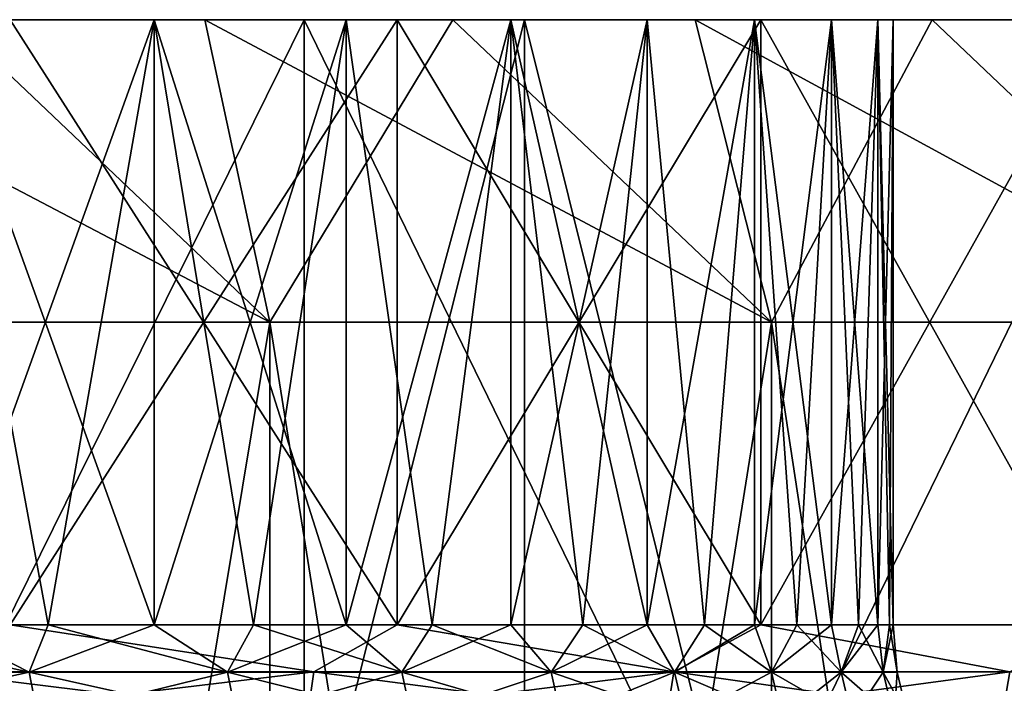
# Model space of a CAD drawing. Header units: metres. Extents: x -30 to 30, y -76 to 64.
# Tile 503 of 541: x 6.06 to 7.68, y 63.4 to 64.5. Entities that reach past the tile are written whole.
import ezdxf

# ---------------------------------------------------------------- set-up
doc = ezdxf.new("R2010")
doc.units = ezdxf.units.M
doc.layers.add('solid_508511', color=7, linetype='CONTINUOUS')

msp = doc.modelspace()

# ---------------------------------------------------------------- linework, layer by layer
at = {"layer": 'solid_508511'}
for points in [[(-11.301833, 64.5, -27.789719), (11.301833, 64.5, -27.789719), (9.856193, 64.5, -28.334702)], [(-0.732072, 64.5, -27.490252), (11.301833, 64.5, -27.789719), (-11.301833, 64.5, -27.789719)], [(-11.301833, 64.5, -27.789719), (9.856193, 64.5, -28.334702), (-9.856193, 64.5, -28.334702)], [(11.301833, 64.5, 27.789719), (-11.301833, 64.5, 27.789719), (-9.856193, 64.5, 28.334702)], [(0.732072, 64.5, 27.490252), (-11.301833, 64.5, 27.789719), (11.301833, 64.5, 27.789719)], [(-9.856193, 64.5, -28.334702), (9.856193, 64.5, -28.334702), (8.384591, 64.5, -28.804489)], [(-9.856193, 64.5, -28.334702), (8.384591, 64.5, -28.804489), (-8.384591, 64.5, -28.804489)], [(9.856193, 64.5, 28.334702), (-9.856193, 64.5, 28.334702), (-8.384591, 64.5, 28.804489)], [(11.301833, 64.5, 27.789719), (-9.856193, 64.5, 28.334702), (9.856193, 64.5, 28.334702)], [(-8.384591, 64.5, -28.804489), (8.384591, 64.5, -28.804489), (6.890593, 64.5, -29.197941)], [(-8.384591, 64.5, -28.804489), (6.890593, 64.5, -29.197941), (-6.890593, 64.5, -29.197941)], [(8.384591, 64.5, 28.804489), (-8.384591, 64.5, 28.804489), (-6.890593, 64.5, 29.197941)], [(9.856193, 64.5, 28.334702), (-8.384591, 64.5, 28.804489), (8.384591, 64.5, 28.804489)], [(-6.890593, 64.5, -29.197941), (6.890593, 64.5, -29.197941), (5.378482, 64.5, -29.513924)], [(6.890593, 64.5, 29.197941), (-6.890593, 64.5, 29.197941), (-5.378482, 64.5, 29.513924)], [(8.384591, 64.5, 28.804489), (-6.890593, 64.5, 29.197941), (6.890593, 64.5, 29.197941)], [(6.890593, 64.5, 29.197941), (-5.378482, 64.5, 29.513924), (5.378482, 64.5, 29.513924)], [(0.732072, 64.5, -27.490252), (11.301833, 64.5, -27.789719), (-0.732072, 64.5, -27.490252)], [(2.194193, 64.5, -27.412323), (11.301833, 64.5, -27.789719), (0.732072, 64.5, -27.490252)], [(0.732072, 64.5, 27.490252), (11.301833, 64.5, 27.789719), (12.717457, 64.5, 27.171053)], [(0.732072, 64.5, 27.490252), (12.717457, 64.5, 27.171053), (2.194193, 64.5, 27.412323)], [(3.649901, 64.5, -27.25671), (11.301833, 64.5, -27.789719), (2.194193, 64.5, -27.412323)], [(2.194193, 64.5, 27.412323), (12.717457, 64.5, 27.171053), (3.649901, 64.5, 27.25671)], [(3.649901, 64.5, -27.25671), (12.717457, 64.5, -27.171053), (11.301833, 64.5, -27.789719)], [(5.09545, 64.5, -27.023811), (12.717457, 64.5, -27.171053), (3.649901, 64.5, -27.25671)], [(3.649901, 64.5, 27.25671), (12.717457, 64.5, 27.171053), (5.09545, 64.5, 27.023811)], [(5.09544, 61.599998, -27.023813), (6.526484, 61.599998, -26.714321), (5.09545, 64.5, -27.023811)], [(5.09544, 61.599998, 27.023813), (5.09545, 64.5, 27.023811), (6.526494, 64.5, 26.714315)], [(6.526484, 61.599998, 26.714321), (5.09544, 61.599998, 27.023813), (6.526494, 64.5, 26.714315)], [(6.526494, 64.5, -26.714315), (12.717457, 64.5, -27.171053), (5.09545, 64.5, -27.023811)], [(5.09545, 64.5, 27.023811), (12.717457, 64.5, 27.171053), (14.099323, 64.5, 26.480352)], [(5.09545, 64.5, 27.023811), (14.099323, 64.5, 26.480352), (6.526494, 64.5, 26.714315)], [(6.526484, 61.599998, -26.714321), (6.526494, 64.5, -26.714315), (5.09545, 64.5, -27.023811)], [(5.378417, 58.5, -29.513939), (5.378482, 64.5, -29.513924), (6.890593, 64.5, -29.197941)], [(6.890625, 58.5, -29.197933), (5.378417, 58.5, -29.513939), (6.890593, 64.5, -29.197941)], [(5.378417, 58.5, 29.513939), (6.890625, 58.5, 29.197933), (5.378482, 64.5, 29.513924)], [(6.890625, 58.5, 29.197933), (6.890593, 64.5, 29.197941), (5.378482, 64.5, 29.513924)], [(5.517826, 64.5, 11.770884), (5.608002, 64, 12.280078), (6.469814, 64, 11.848692)], [(5.517826, 64.5, 11.770884), (6.469814, 64, 11.848692), (5.943979, 64.5, 11.561532)], [(5.94398, 64.5, -11.561531), (6.469815, 64, -11.848692), (5.608003, 64, -12.280078)], [(5.918553, 63.5, 4.606596), (6.103865, 63.5, 4.358077), (5.918565, 64.5, 4.606573)], [(5.918553, 63.5, -4.606596), (5.918565, 64.5, -4.606573), (6.278753, 64.5, -4.102105)], [(6.103865, 63.5, -4.358077), (5.918553, 63.5, -4.606596), (6.278753, 64.5, -4.102105)], [(5.918565, 64.5, -4.606573), (5.918565, 64.5, 4.606573), (6.278753, 64.5, 4.102105)], [(6.278749, 63.5, 4.102111), (6.278753, 64.5, 4.102105), (5.918565, 64.5, 4.606573)], [(6.103865, 63.5, 4.358077), (6.278749, 63.5, 4.102111), (5.918565, 64.5, 4.606573)], [(5.918565, 64.5, -4.606573), (6.278753, 64.5, 4.102105), (6.278753, 64.5, -4.102105)], [(5.943979, 64.5, 11.561532), (6.469814, 64, 11.848692), (6.362417, 64.5, 11.336653)], [(6.040821, 64.5, 8.588278), (5.943979, 64.5, 11.561532), (6.362417, 64.5, 11.336653)], [(6.362418, 64.5, -11.336652), (6.469815, 64, -11.848692), (5.94398, 64.5, -11.561531)], [(6.040821, 64.5, -8.588278), (6.362418, 64.5, -11.336652), (5.94398, 64.5, -11.561531)], [(6.040821, 64.5, -8.588278), (6.680617, 64.5, -8.100576), (6.362418, 64.5, -11.336652)], [(6.680617, 64.5, 8.100576), (6.040821, 64.5, 8.588278), (6.362417, 64.5, 11.336653)], [(6.040847, 63.5, 8.588258), (6.040821, 64.5, 8.588278), (6.680617, 64.5, 8.100576)], [(6.680547, 63.5, -8.100636), (6.680617, 64.5, -8.100576), (6.040821, 64.5, -8.588278)], [(6.040847, 63.5, -8.588258), (6.680547, 63.5, -8.100636), (6.040821, 64.5, -8.588278)], [(6.680547, 63.5, 8.100636), (6.040847, 63.5, 8.588258), (6.680617, 64.5, 8.100576)], [(6.278749, 63.5, -4.102111), (6.103865, 63.5, -4.358077), (6.278753, 64.5, -4.102105)], [(6.278749, 63.5, 4.102111), (6.442904, 63.5, 3.839138), (6.278753, 64.5, 4.102105)], [(6.278749, 63.5, -4.102111), (6.278753, 64.5, -4.102105), (6.596045, 64.5, -3.569607)], [(6.442904, 63.5, -3.839138), (6.278749, 63.5, -4.102111), (6.596045, 64.5, -3.569607)], [(6.278753, 64.5, -4.102105), (6.278753, 64.5, 4.102105), (6.596045, 64.5, 3.569607)], [(6.596053, 63.5, 3.569606), (6.596045, 64.5, 3.569607), (6.278753, 64.5, 4.102105)], [(6.442904, 63.5, 3.839138), (6.596053, 63.5, 3.569606), (6.278753, 64.5, 4.102105)], [(6.278753, 64.5, -4.102105), (6.596045, 64.5, 3.569607), (6.596045, 64.5, -3.569607)], [(6.362417, 64.5, 11.336653), (6.469814, 64, 11.848692), (7.298604, 64, 11.356953)], [(6.362417, 64.5, 11.336653), (7.298604, 64, 11.356953), (6.772286, 64.5, 11.096672)], [(6.680617, 64.5, 8.100576), (6.362417, 64.5, 11.336653), (6.772286, 64.5, 11.096672)], [(6.772288, 64.5, -11.096671), (6.469815, 64, -11.848692), (6.362418, 64.5, -11.336652)], [(6.680617, 64.5, -8.100576), (6.772288, 64.5, -11.096671), (6.362418, 64.5, -11.336652)], [(6.596053, 63.5, -3.569606), (6.442904, 63.5, -3.839138), (6.596045, 64.5, -3.569607)], [(6.772288, 64.5, -11.096671), (7.298605, 64, -11.356952), (6.469815, 64, -11.848692)], [(6.526484, 61.599998, -26.714321), (7.939029, 61.599998, -26.329105), (6.526494, 64.5, -26.714315)], [(6.526484, 61.599998, 26.714321), (6.526494, 64.5, 26.714315), (7.939019, 64.5, 26.329109)], [(7.939029, 61.599998, 26.329105), (6.526484, 61.599998, 26.714321), (7.939019, 64.5, 26.329109)], [(6.526494, 64.5, -26.714315), (14.099323, 64.5, -26.480352), (12.717457, 64.5, -27.171053)], [(7.939019, 64.5, -26.329109), (14.099323, 64.5, -26.480352), (6.526494, 64.5, -26.714315)], [(6.526494, 64.5, 26.714315), (14.099323, 64.5, 26.480352), (7.939019, 64.5, 26.329109)], [(7.939029, 61.599998, -26.329105), (7.939019, 64.5, -26.329109), (6.526494, 64.5, -26.714315)], [(6.596045, 64.5, -3.569607), (6.596045, 64.5, 3.569607), (6.868294, 64.5, 3.01273)], [(6.737932, 63.5, 3.293975), (6.868294, 64.5, 3.01273), (6.596045, 64.5, 3.569607)], [(6.596053, 63.5, 3.569606), (6.737932, 63.5, 3.293975), (6.596045, 64.5, 3.569607)], [(6.596045, 64.5, -3.569607), (6.868294, 64.5, 3.01273), (6.868294, 64.5, -3.01273)], [(6.596053, 63.5, -3.569606), (6.596045, 64.5, -3.569607), (6.868294, 64.5, -3.01273)], [(6.737932, 63.5, -3.293975), (6.596053, 63.5, -3.569606), (6.868294, 64.5, -3.01273)], [(6.680547, 63.5, 8.100636), (6.680617, 64.5, 8.100576), (7.281003, 64.5, 7.565513)], [(7.281042, 63.5, 7.565476), (6.680547, 63.5, 8.100636), (7.281003, 64.5, 7.565513)], [(6.680547, 63.5, -8.100636), (7.281042, 63.5, -7.565476), (6.680617, 64.5, -8.100576)], [(6.680617, 64.5, -8.100576), (7.281003, 64.5, -7.565513), (6.772288, 64.5, -11.096671)], [(6.680617, 64.5, 8.100576), (6.772286, 64.5, 11.096672), (7.172898, 64.5, 10.84203)], [(7.281003, 64.5, 7.565513), (6.680617, 64.5, 8.100576), (7.172898, 64.5, 10.84203)], [(7.281042, 63.5, -7.565476), (7.281003, 64.5, -7.565513), (6.680617, 64.5, -8.100576)], [(6.737932, 63.5, 3.293975), (6.868299, 63.5, 3.012716), (6.868294, 64.5, 3.01273)], [(6.868299, 63.5, -3.012716), (6.737932, 63.5, -3.293975), (6.868294, 64.5, -3.01273)], [(6.772286, 64.5, 11.096672), (7.298604, 64, 11.356953), (7.172898, 64.5, 10.84203)], [(7.172899, 64.5, -10.84203), (7.298605, 64, -11.356952), (6.772288, 64.5, -11.096671)], [(7.281003, 64.5, -7.565513), (7.172899, 64.5, -10.84203), (6.772288, 64.5, -11.096671)], [(6.868294, 64.5, -3.01273), (6.868294, 64.5, 3.01273), (7.093615, 64.5, 2.435275)], [(7.093629, 63.5, 2.435248), (7.093615, 64.5, 2.435275), (6.868294, 64.5, 3.01273)], [(6.986933, 63.5, 2.726311), (7.093629, 63.5, 2.435248), (6.868294, 64.5, 3.01273)], [(6.868299, 63.5, 3.012716), (6.986933, 63.5, 2.726311), (6.868294, 64.5, 3.01273)], [(6.868294, 64.5, -3.01273), (7.093615, 64.5, 2.435275), (7.093615, 64.5, -2.435275)], [(6.868299, 63.5, -3.012716), (6.868294, 64.5, -3.01273), (7.093615, 64.5, -2.435275)], [(6.986933, 63.5, -2.726311), (6.868299, 63.5, -3.012716), (7.093615, 64.5, -2.435275)], [(6.890625, 58.5, -29.197933), (6.890593, 64.5, -29.197941), (8.384591, 64.5, -28.804489)], [(8.384561, 58.5, 28.804499), (8.384591, 64.5, 28.804489), (6.890593, 64.5, 29.197941)], [(6.890625, 58.5, 29.197933), (8.384561, 58.5, 28.804499), (6.890593, 64.5, 29.197941)], [(8.384561, 58.5, -28.804499), (6.890625, 58.5, -29.197933), (8.384591, 64.5, -28.804489)], [(7.093629, 63.5, -2.435248), (6.986933, 63.5, -2.726311), (7.093615, 64.5, -2.435275)], [(7.093615, 64.5, -2.435275), (7.093615, 64.5, 2.435275), (7.270497, 64.5, 1.841164)], [(7.188206, 63.5, 2.140023), (7.270497, 64.5, 1.841164), (7.093615, 64.5, 2.435275)], [(7.093629, 63.5, 2.435248), (7.188206, 63.5, 2.140023), (7.093615, 64.5, 2.435275)], [(7.093615, 64.5, -2.435275), (7.270497, 64.5, 1.841164), (7.270497, 64.5, -1.841164)], [(7.093629, 63.5, -2.435248), (7.093615, 64.5, -2.435275), (7.270497, 64.5, -1.841164)], [(7.188206, 63.5, -2.140023), (7.093629, 63.5, -2.435248), (7.270497, 64.5, -1.841164)], [(7.172898, 64.5, 10.84203), (7.298604, 64, 11.356953), (8.090224, 64, 10.807325)], [(7.172898, 64.5, 10.84203), (8.090224, 64, 10.807325), (7.56401, 64.5, 10.572875)], [(7.281003, 64.5, 7.565513), (7.172898, 64.5, 10.84203), (7.56401, 64.5, 10.572875)], [(7.564011, 64.5, -10.572874), (7.298605, 64, -11.356952), (7.172899, 64.5, -10.84203)], [(7.281003, 64.5, -7.565513), (7.564011, 64.5, -10.572874), (7.172899, 64.5, -10.84203)], [(7.188206, 63.5, 2.140023), (7.270502, 63.5, 1.841143), (7.270497, 64.5, 1.841164)], [(7.270502, 63.5, -1.841143), (7.188206, 63.5, -2.140023), (7.270497, 64.5, -1.841164)], [(7.270497, 64.5, -1.841164), (7.270497, 64.5, 1.841164), (7.397702, 64.5, 1.234494)], [(7.39771, 63.5, 1.23446), (7.397702, 64.5, 1.234494), (7.270497, 64.5, 1.841164)], [(7.340376, 63.5, 1.539116), (7.39771, 63.5, 1.23446), (7.270497, 64.5, 1.841164)], [(7.270502, 63.5, 1.841143), (7.340376, 63.5, 1.539116), (7.270497, 64.5, 1.841164)], [(7.270497, 64.5, -1.841164), (7.397702, 64.5, 1.234494), (7.397702, 64.5, -1.234494)], [(7.270502, 63.5, -1.841143), (7.270497, 64.5, -1.841164), (7.397702, 64.5, -1.234494)], [(7.340376, 63.5, -1.539116), (7.270502, 63.5, -1.841143), (7.397702, 64.5, -1.234494)], [(7.281003, 64.5, -7.565513), (7.838892, 64.5, -6.985823), (7.564011, 64.5, -10.572874)], [(7.838892, 64.5, 6.985823), (7.281003, 64.5, 7.565513), (7.56401, 64.5, 10.572875)], [(7.281042, 63.5, 7.565476), (7.281003, 64.5, 7.565513), (7.838892, 64.5, 6.985823)], [(7.838809, 63.5, -6.985919), (7.838892, 64.5, -6.985823), (7.281003, 64.5, -7.565513)], [(7.281042, 63.5, -7.565476), (7.838809, 63.5, -6.985919), (7.281003, 64.5, -7.565513)], [(7.838809, 63.5, 6.985919), (7.281042, 63.5, 7.565476), (7.838892, 64.5, 6.985823)], [(7.564011, 64.5, -10.572874), (8.090225, 64, -10.807324), (7.298605, 64, -11.356952)], [(7.39771, 63.5, -1.23446), (7.340376, 63.5, -1.539116), (7.397702, 64.5, -1.234494)], [(7.397702, 64.5, -1.234494), (7.397702, 64.5, 1.234494), (7.474385, 64.5, 0.619356)], [(7.474384, 63.5, 0.619346), (7.474385, 64.5, 0.619356), (7.397702, 64.5, 1.234494)], [(7.442404, 63.5, 0.927695), (7.474384, 63.5, 0.619346), (7.397702, 64.5, 1.234494)], [(7.39771, 63.5, 1.23446), (7.442404, 63.5, 0.927695), (7.397702, 64.5, 1.234494)], [(7.397702, 64.5, -1.234494), (7.474385, 64.5, 0.619356), (7.474385, 64.5, -0.619356)], [(7.39771, 63.5, -1.23446), (7.397702, 64.5, -1.234494), (7.474385, 64.5, -0.619356)], [(7.442404, 63.5, -0.927695), (7.39771, 63.5, -1.23446), (7.474385, 64.5, -0.619356)], [(7.474384, 63.5, -0.619346), (7.442404, 63.5, -0.927695), (7.474385, 64.5, -0.619356)], [(7.474384, 63.5, 0.619346), (7.493593, 63.5, 0.309938), (7.474385, 64.5, 0.619356)], [(7.474384, 63.5, -0.619346), (7.474385, 64.5, -0.619356), (7.5, 64.5)], [(7.493593, 63.5, -0.309938), (7.474384, 63.5, -0.619346), (7.5, 64.5)], [(7.474385, 64.5, -0.619356), (7.474385, 64.5, 0.619356), (7.5, 64.5)], [(7.5, 63.5, 0), (7.5, 64.5), (7.474385, 64.5, 0.619356)], [(7.493593, 63.5, 0.309938), (7.5, 63.5, 0), (7.474385, 64.5, 0.619356)], [(7.5, 63.5, 0), (7.493593, 63.5, -0.309938), (7.5, 64.5)], [(7.56401, 64.5, 10.572875), (8.090224, 64, 10.807325), (7.945296, 64.5, 10.289427)], [(7.838892, 64.5, 6.985823), (7.56401, 64.5, 10.572875), (7.945296, 64.5, 10.289427)], [(7.945297, 64.5, -10.289426), (8.090225, 64, -10.807324), (7.564011, 64.5, -10.572874)], [(7.838892, 64.5, -6.985823), (7.945297, 64.5, -10.289426), (7.564011, 64.5, -10.572874)], [(6.469814, 58.799999, 11.848692), (6.469814, 64, 11.848692), (5.608002, 64, 12.280078)], [(5.608002, 58.799999, 12.280078), (6.469814, 58.799999, 11.848692), (5.608002, 64, 12.280078)], [(5.608002, 58.799999, -12.280078), (5.608003, 64, -12.280078), (6.469815, 64, -11.848692)], [(6.469814, 58.799999, -11.848692), (5.608002, 58.799999, -12.280078), (6.469815, 64, -11.848692)], [(7.298604, 58.799999, 11.356953), (7.298604, 64, 11.356953), (6.469814, 64, 11.848692)], [(6.469814, 58.799999, 11.848692), (7.298604, 58.799999, 11.356953), (6.469814, 64, 11.848692)], [(6.469814, 58.799999, -11.848692), (6.469815, 64, -11.848692), (7.298605, 64, -11.356952)], [(7.298604, 58.799999, -11.356953), (6.469814, 58.799999, -11.848692), (7.298605, 64, -11.356952)], [(8.090224, 58.799999, 10.807324), (8.090224, 64, 10.807325), (7.298604, 64, 11.356953)], [(7.298604, 58.799999, 11.356953), (8.090224, 58.799999, 10.807324), (7.298604, 64, 11.356953)], [(7.298604, 58.799999, -11.356953), (7.298605, 64, -11.356952), (8.090225, 64, -10.807324)], [(8.090224, 58.799999, -10.807325), (7.298604, 58.799999, -11.356953), (8.090225, 64, -10.807324)], [(5.707726, 63.421783, -4.874858), (5.918553, 63.5, -4.606596), (6.072608, 63.421783, -4.412008)], [(6.072608, 63.421783, 4.412008), (5.72313, 63.5, 4.847245), (5.707726, 63.421783, 4.874858)], [(6.072608, 63.421783, 4.412008), (5.918553, 63.5, 4.606596), (5.72313, 63.5, 4.847245)], [(6.542866, 63.422405, 8.204494), (5.911448, 63.422405, 8.670502), (6.040847, 63.5, 8.588258)], [(5.911448, 63.422405, -8.670502), (6.542866, 63.422405, -8.204494), (6.040847, 63.5, -8.588258)], [(6.072608, 63.421783, -4.412008), (5.918553, 63.5, -4.606596), (6.103865, 63.5, -4.358077)], [(6.072608, 63.421783, 4.412008), (6.103865, 63.5, 4.358077), (5.918553, 63.5, 4.606596)], [(6.542866, 63.422405, 8.204494), (6.040847, 63.5, 8.588258), (6.680547, 63.5, 8.100636)], [(6.542866, 63.422405, -8.204494), (6.680547, 63.5, -8.100636), (6.040847, 63.5, -8.588258)], [(6.072608, 63.421783, -4.412008), (6.103865, 63.5, -4.358077), (6.278749, 63.5, -4.102111)], [(6.072608, 63.421783, -4.412008), (6.278749, 63.5, -4.102111), (6.40005, 63.421783, -3.921956)], [(6.40005, 63.421783, 3.921956), (6.103865, 63.5, 4.358077), (6.072608, 63.421783, 4.412008)], [(6.40005, 63.421783, 3.921956), (6.278749, 63.5, 4.102111), (6.103865, 63.5, 4.358077)], [(6.40005, 63.421783, -3.921956), (6.278749, 63.5, -4.102111), (6.442904, 63.5, -3.839138)], [(6.40005, 63.421783, 3.921956), (6.442904, 63.5, 3.839138), (6.278749, 63.5, 4.102111)], [(6.40005, 63.421783, -3.921956), (6.442904, 63.5, -3.839138), (6.596053, 63.5, -3.569606)], [(6.40005, 63.421783, -3.921956), (6.596053, 63.5, -3.569606), (6.688034, 63.421783, -3.407723)], [(6.688034, 63.421783, 3.407723), (6.442904, 63.5, 3.839138), (6.40005, 63.421783, 3.921956)], [(6.688034, 63.421783, 3.407723), (6.596053, 63.5, 3.569606), (6.442904, 63.5, 3.839138)], [(7.137693, 63.422405, 7.692604), (6.542866, 63.422405, 8.204494), (6.680547, 63.5, 8.100636)], [(6.542866, 63.422405, -8.204494), (7.137693, 63.422405, -7.692604), (6.680547, 63.5, -8.100636)], [(6.688034, 63.421783, -3.407723), (6.596053, 63.5, -3.569606), (6.737932, 63.5, -3.293975)], [(6.688034, 63.421783, 3.407723), (6.737932, 63.5, 3.293975), (6.596053, 63.5, 3.569606)], [(7.137693, 63.422405, 7.692604), (6.680547, 63.5, 8.100636), (7.281042, 63.5, 7.565476)], [(7.137693, 63.422405, -7.692604), (7.281042, 63.5, -7.565476), (6.680547, 63.5, -8.100636)], [(6.688034, 63.421783, -3.407723), (6.737932, 63.5, -3.293975), (6.868299, 63.5, -3.012716)], [(6.688034, 63.421783, -3.407723), (6.868299, 63.5, -3.012716), (6.934784, 63.421783, -2.872482)], [(6.934784, 63.421783, 2.872482), (6.737932, 63.5, 3.293975), (6.688034, 63.421783, 3.407723)], [(6.934784, 63.421783, 2.872482), (6.868299, 63.5, 3.012716), (6.737932, 63.5, 3.293975)], [(6.934784, 63.421783, -2.872482), (6.868299, 63.5, -3.012716), (6.986933, 63.5, -2.726311)], [(6.934784, 63.421783, 2.872482), (6.986933, 63.5, 2.726311), (6.868299, 63.5, 3.012716)], [(6.934784, 63.421783, -2.872482), (6.986933, 63.5, -2.726311), (7.093629, 63.5, -2.435248)], [(6.934784, 63.421783, -2.872482), (7.093629, 63.5, -2.435248), (7.138778, 63.421783, -2.31953)], [(7.138778, 63.421783, 2.31953), (6.986933, 63.5, 2.726311), (6.934784, 63.421783, 2.872482)], [(7.138778, 63.421783, 2.31953), (7.093629, 63.5, 2.435248), (6.986933, 63.5, 2.726311)], [(7.138778, 63.421783, -2.31953), (7.093629, 63.5, -2.435248), (7.188206, 63.5, -2.140023)], [(7.138778, 63.421783, 2.31953), (7.188206, 63.5, 2.140023), (7.093629, 63.5, 2.435248)], [(7.692604, 63.422405, 7.137693), (7.137693, 63.422405, 7.692604), (7.281042, 63.5, 7.565476)], [(7.137693, 63.422405, -7.692604), (7.692604, 63.422405, -7.137693), (7.281042, 63.5, -7.565476)], [(7.138778, 63.421783, -2.31953), (7.188206, 63.5, -2.140023), (7.270502, 63.5, -1.841143)], [(7.138778, 63.421783, -2.31953), (7.270502, 63.5, -1.841143), (7.29876, 63.421783, -1.752277)], [(7.29876, 63.421783, 1.752277), (7.188206, 63.5, 2.140023), (7.138778, 63.421783, 2.31953)], [(7.29876, 63.421783, 1.752277), (7.270502, 63.5, 1.841143), (7.188206, 63.5, 2.140023)], [(7.29876, 63.421783, -1.752277), (7.270502, 63.5, -1.841143), (7.340376, 63.5, -1.539116)], [(7.29876, 63.421783, 1.752277), (7.340376, 63.5, 1.539116), (7.270502, 63.5, 1.841143)], [(7.692604, 63.422405, 7.137693), (7.281042, 63.5, 7.565476), (7.838809, 63.5, 6.985919)], [(7.692604, 63.422405, -7.137693), (7.838809, 63.5, -6.985919), (7.281042, 63.5, -7.565476)], [(7.29876, 63.421783, -1.752277), (7.340376, 63.5, -1.539116), (7.39771, 63.5, -1.23446)], [(7.29876, 63.421783, -1.752277), (7.39771, 63.5, -1.23446), (7.413743, 63.421783, -1.174222)], [(7.413743, 63.421783, 1.174222), (7.340376, 63.5, 1.539116), (7.29876, 63.421783, 1.752277)], [(7.413743, 63.421783, 1.174222), (7.39771, 63.5, 1.23446), (7.340376, 63.5, 1.539116)], [(7.413743, 63.421783, -1.174222), (7.39771, 63.5, -1.23446), (7.442404, 63.5, -0.927695)], [(7.413743, 63.421783, 1.174222), (7.442404, 63.5, 0.927695), (7.39771, 63.5, 1.23446)], [(7.413743, 63.421783, -1.174222), (7.442404, 63.5, -0.927695), (7.474384, 63.5, -0.619346)], [(7.413743, 63.421783, -1.174222), (7.474384, 63.5, -0.619346), (7.483017, 63.421783, -0.588926)], [(7.483017, 63.421783, 0.588926), (7.442404, 63.5, 0.927695), (7.413743, 63.421783, 1.174222)], [(7.483017, 63.421783, 0.588926), (7.474384, 63.5, 0.619346), (7.442404, 63.5, 0.927695)], [(7.483017, 63.421783, -0.588926), (7.474384, 63.5, -0.619346), (7.493593, 63.5, -0.309938)], [(7.483017, 63.421783, 0.588926), (7.493593, 63.5, 0.309938), (7.474384, 63.5, 0.619346)], [(7.483017, 63.421783, -0.588926), (7.493593, 63.5, -0.309938), (7.5, 63.5, 0)], [(7.483017, 63.421783, -0.588926), (7.5, 63.5, 0), (7.506156, 63.421783)], [(7.506156, 63.421783), (7.493593, 63.5, 0.309938), (7.483017, 63.421783, 0.588926)], [(7.506156, 63.421783), (7.5, 63.5, 0), (7.493593, 63.5, 0.309938)], [(5.707726, 63.421783, 4.874858), (5.721672, 63.345417, 4.886769), (6.087445, 63.345417, 4.422788)], [(6.072608, 63.421783, 4.412008), (5.707726, 63.421783, 4.874858), (6.087445, 63.345417, 4.422788)], [(5.707726, 63.421783, -4.874858), (6.072608, 63.421783, -4.412008), (5.721672, 63.345417, -4.886769)], [(6.072608, 63.421783, -4.412008), (6.087445, 63.345417, -4.422788), (5.721672, 63.345417, -4.886769)], [(5.901171, 63.346016, 8.655428), (5.911448, 63.422405, 8.670502), (6.542866, 63.422405, 8.204494)], [(6.531491, 63.346016, 8.19023), (5.901171, 63.346016, 8.655428), (6.542866, 63.422405, 8.204494)], [(5.901171, 63.346016, -8.655428), (6.531491, 63.346016, -8.19023), (5.911448, 63.422405, -8.670502)], [(6.531491, 63.346016, -8.19023), (6.542866, 63.422405, -8.204494), (5.911448, 63.422405, -8.670502)], [(6.072608, 63.421783, 4.412008), (6.087445, 63.345417, 4.422788), (6.415688, 63.345417, 3.931538)], [(6.40005, 63.421783, 3.921956), (6.072608, 63.421783, 4.412008), (6.415688, 63.345417, 3.931538)], [(6.072608, 63.421783, -4.412008), (6.40005, 63.421783, -3.921956), (6.087445, 63.345417, -4.422788)], [(6.40005, 63.421783, -3.921956), (6.415688, 63.345417, -3.931538), (6.087445, 63.345417, -4.422788)], [(6.40005, 63.421783, 3.921956), (6.415688, 63.345417, 3.931538), (6.704375, 63.345417, 3.41605)], [(6.688034, 63.421783, 3.407723), (6.40005, 63.421783, 3.921956), (6.704375, 63.345417, 3.41605)], [(6.40005, 63.421783, -3.921956), (6.688034, 63.421783, -3.407723), (6.415688, 63.345417, -3.931538)], [(6.688034, 63.421783, -3.407723), (6.704375, 63.345417, -3.41605), (6.415688, 63.345417, -3.931538)], [(6.531491, 63.346016, 8.19023), (6.542866, 63.422405, 8.204494), (7.137693, 63.422405, 7.692604)], [(7.125284, 63.346016, 7.67923), (6.531491, 63.346016, 8.19023), (7.137693, 63.422405, 7.692604)], [(6.531491, 63.346016, -8.19023), (7.125284, 63.346016, -7.67923), (6.542866, 63.422405, -8.204494)], [(7.125284, 63.346016, -7.67923), (7.137693, 63.422405, -7.692604), (6.542866, 63.422405, -8.204494)], [(6.688034, 63.421783, 3.407723), (6.704375, 63.345417, 3.41605), (6.951728, 63.345417, 2.8795)], [(6.934784, 63.421783, 2.872482), (6.688034, 63.421783, 3.407723), (6.951728, 63.345417, 2.8795)], [(6.688034, 63.421783, -3.407723), (6.934784, 63.421783, -2.872482), (6.704375, 63.345417, -3.41605)], [(6.934784, 63.421783, -2.872482), (6.951728, 63.345417, -2.8795), (6.704375, 63.345417, -3.41605)], [(6.934784, 63.421783, 2.872482), (6.951728, 63.345417, 2.8795), (7.156221, 63.345417, 2.325197)], [(7.138778, 63.421783, 2.31953), (6.934784, 63.421783, 2.872482), (7.156221, 63.345417, 2.325197)], [(6.934784, 63.421783, -2.872482), (7.138778, 63.421783, -2.31953), (6.951728, 63.345417, -2.8795)], [(7.138778, 63.421783, -2.31953), (7.156221, 63.345417, -2.325197), (6.951728, 63.345417, -2.8795)], [(7.125284, 63.346016, 7.67923), (7.137693, 63.422405, 7.692604), (7.692604, 63.422405, 7.137693)], [(7.67923, 63.346016, 7.125284), (7.125284, 63.346016, 7.67923), (7.692604, 63.422405, 7.137693)], [(7.125284, 63.346016, -7.67923), (7.67923, 63.346016, -7.125284), (7.137693, 63.422405, -7.692604)], [(7.67923, 63.346016, -7.125284), (7.692604, 63.422405, -7.137693), (7.137693, 63.422405, -7.692604)], [(7.138778, 63.421783, 2.31953), (7.156221, 63.345417, 2.325197), (7.316594, 63.345417, 1.756559)], [(7.29876, 63.421783, 1.752277), (7.138778, 63.421783, 2.31953), (7.316594, 63.345417, 1.756559)], [(7.138778, 63.421783, -2.31953), (7.29876, 63.421783, -1.752277), (7.156221, 63.345417, -2.325197)], [(7.29876, 63.421783, -1.752277), (7.316594, 63.345417, -1.756559), (7.156221, 63.345417, -2.325197)], [(7.29876, 63.421783, 1.752277), (7.316594, 63.345417, 1.756559), (7.431857, 63.345417, 1.177091)], [(7.413743, 63.421783, 1.174222), (7.29876, 63.421783, 1.752277), (7.431857, 63.345417, 1.177091)], [(7.29876, 63.421783, -1.752277), (7.413743, 63.421783, -1.174222), (7.316594, 63.345417, -1.756559)], [(7.413743, 63.421783, -1.174222), (7.431857, 63.345417, -1.177091), (7.316594, 63.345417, -1.756559)], [(7.413743, 63.421783, 1.174222), (7.431857, 63.345417, 1.177091), (7.5013, 63.345417, 0.590365)], [(7.483017, 63.421783, 0.588926), (7.413743, 63.421783, 1.174222), (7.5013, 63.345417, 0.590365)], [(7.413743, 63.421783, -1.174222), (7.483017, 63.421783, -0.588926), (7.431857, 63.345417, -1.177091)], [(7.483017, 63.421783, -0.588926), (7.5013, 63.345417, -0.590365), (7.431857, 63.345417, -1.177091)], [(7.483017, 63.421783, 0.588926), (7.5013, 63.345417, 0.590365), (7.524496, 63.345417)], [(7.506156, 63.421783), (7.483017, 63.421783, 0.588926), (7.524496, 63.345417)], [(7.483017, 63.421783, -0.588926), (7.506156, 63.421783), (7.5013, 63.345417, -0.590365)], [(7.506156, 63.421783), (7.524496, 63.345417), (7.5013, 63.345417, -0.590365)], [(7.67923, 63.346016, 7.125284), (7.692604, 63.422405, 7.137693), (8.204494, 63.422405, 6.542866)], [(8.19023, 63.346016, 6.531491), (7.67923, 63.346016, 7.125284), (8.204494, 63.422405, 6.542866)], [(7.67923, 63.346016, -7.125284), (8.19023, 63.346016, -6.531491), (7.692604, 63.422405, -7.137693)]]:
    msp.add_3dface(points, dxfattribs=at)

doc.saveas('drawing.dxf')
